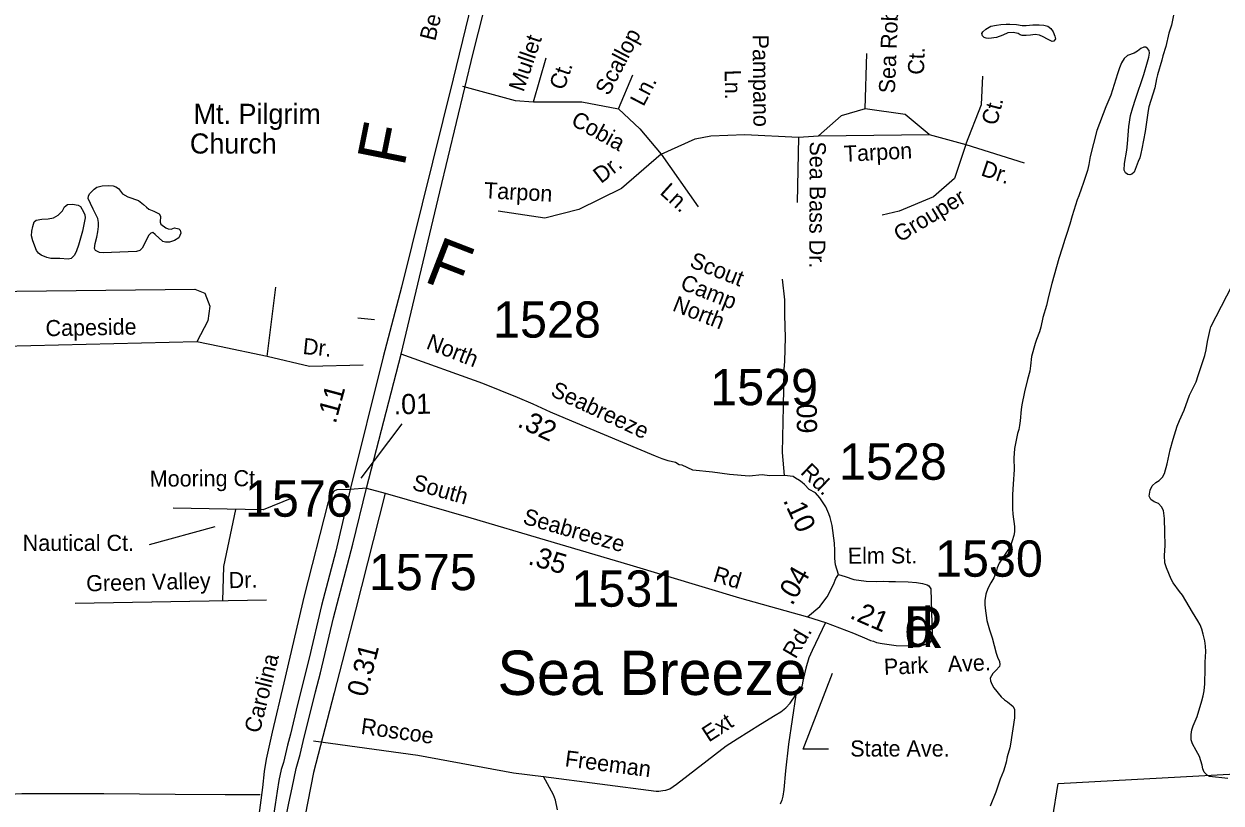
# Model space of a CAD drawing. Extents: x 1945482 to 2853149, y 66427 to 1015778.
# Drawn here: x 2332369 to 2337244, y 115103 to 118275 of the extents above; entities that cross this region are included whole.
import ezdxf

# ---------------------------------------------------------------- set-up
doc = ezdxf.new("R2010")
doc.units = 0
for name, color, linetype in [('Old_Level_10', 7, 'Continuous'), ('Old_Level_11', 7, 'Continuous'), ('Old_Level_17', 7, 'Continuous'), ('Old_Level_22', 7, 'Continuous'), ('Old_Level_28', 7, 'Continuous'), ('Old_Level_32', 7, 'Continuous'), ('Old_Level_35', 7, 'Continuous'), ('Old_Level_49', 7, 'Continuous'), ('Old_Level_6', 7, 'Continuous'), ('Old_Level_60', 7, 'Continuous'), ('Old_Level_61', 7, 'Continuous'), ('Old_Level_8', 7, 'Continuous'), ('Old_Level_9', 7, 'Continuous')]:
    doc.layers.add(name, color=color, linetype=linetype)

msp = doc.modelspace()

# ---------------------------------------------------------------- linework, layer by layer
at = {"layer": 'Old_Level_10'}
for points in [[(2332879.8, 116156.4), (2333147.9, 116228.6)], [(2335645.5, 115322.6), (2335542.3, 115322.6), (2335661, 115632.2)]]:
    msp.add_lwpolyline(points, dxfattribs=at)
at = {"layer": 'Old_Level_17'}
msp.add_lwpolyline([(2333908, 116647.3), (2333740.1, 116426.2)], dxfattribs=at)
at = {"layer": 'Old_Level_28'}
for points in [[(2334495.8, 119599.4), (2334421.6, 119293.2), (2334279.4, 118721.5), (2334116.1, 118051.9), (2333906.2, 117204.1), (2333831.6, 116919.4), (2333697, 116380.3)], [(2333904.3, 116930.5), (2334062.5, 117592.3), (2334197.7, 118156.9), (2334393.6, 118926.9), (2334470.6, 119251.2), (2334545.4, 119585.1)], [(2333764.2, 116385.2), (2333904.3, 116930.5)], [(2333697, 116380.3), (2333639, 116128.3), (2333580.6, 115908.2), (2333529.9, 115693), (2333482.3, 115503.9), (2333453.9, 115384.4), (2333442, 115338.6), (2333425.4, 115268.8), (2333416.2, 115239.6), (2333406.5, 115195), (2333400.2, 115151.5), (2333392.2, 115097.7), (2333382.4, 115035.1), (2333367.4, 114925.4), (2333361.2, 114853.2), (2333356.7, 114809.5), (2333353.5, 114763.8), (2333353.5, 114725.4), (2333353.2, 114617.1), (2333351.7, 114337.3), (2333344, 113951.5), (2333332.6, 113150.6)], [(2333361.7, 113152.1), (2333373.2, 113951.5), (2333379.3, 114337.3), (2333387, 114618.6), (2333389.4, 114666.8), (2333393.1, 114718.5), (2333397, 114759.8), (2333400.8, 114809.2), (2333405.4, 114849.2), (2333415.8, 114921.7), (2333430, 115015.2), (2333446.9, 115102.8), (2333460.7, 115165.8), (2333477.6, 115244.2), (2333493, 115301), (2333506.1, 115354), (2333556, 115556.2), (2333576, 115633.1), (2333629.7, 115857.5), (2333708.6, 116156.8), (2333764.2, 116385.2)]]:
    msp.add_lwpolyline(points, dxfattribs=at)
at = {"layer": 'Old_Level_32'}
for points in [[(2335466.3, 116436.9), (2335404.5, 116435.8), (2335375.2, 116439.3), (2335322.7, 116434.8), (2335241.7, 116440.8), (2335172.7, 116449.8), (2335093.2, 116458.8), (2335049.7, 116478.3), (2335037.7, 116479.8), (2335022.7, 116490.3), (2334992.7, 116496.5), (2334967.4, 116505.3), (2334940.4, 116516.1), (2334600.2, 116658.4), (2334513, 116694.4), (2334442.4, 116727.5), (2334379.2, 116754.6), (2334238, 116811.7), (2333904.3, 116930.5)], [(2335466.3, 116436.9), (2335457.4, 116530.1), (2335462.4, 116717.3), (2335464.9, 116869), (2335467.5, 116901.9)], [(2335686, 116034.2), (2335673.5, 116073.2), (2335670.5, 116098.7), (2335670.5, 116107.7), (2335671, 116131.8), (2335669.8, 116160.9), (2335660, 116233.8), (2335652.5, 116265.3), (2335646.5, 116280.3), (2335635, 116308.7), (2335610.5, 116345.9), (2335591.9, 116366.8), (2335566.5, 116380.4), (2335547.5, 116399.8), (2335538.5, 116408.5), (2335527.8, 116416.5), (2335510.5, 116426.5), (2335501.5, 116432.8), (2335466.3, 116436.9)], [(2333697, 116380.3), (2333643.2, 116378.2), (2333632.8, 116374.3), (2333627.7, 116369.3), (2333614.9, 116346.3), (2333605.9, 116323.7), (2333510.5, 115946.9), (2333426.7, 115592.6), (2333379.1, 115392.4), (2333354.7, 115282.5), (2333347.7, 115231.8), (2333339.7, 115166.9), (2333302.3, 114878.8), (2333288.4, 114770), (2333269.2, 114587.1), (2333248.2, 114392.7), (2333237.8, 114317.6), (2333230.5, 114271.5), (2333198.5, 114092.9), (2333113.8, 113765.3), (2333049.4, 113479.8)], [(2333764.2, 116385.2), (2333697, 116380.3)], [(2333764.2, 116385.2), (2333839.5, 116365.4)], [(2333839.5, 116365.4), (2333719.4, 115889.2), (2333632.1, 115552.3), (2333547.5, 115227.4), (2333502.2, 114991.8), (2333481.2, 114857.4), (2333463.8, 114752.7)], [(2333839.5, 116365.4), (2334188.9, 116263.9), (2334491.7, 116175.1), (2334836.8, 116072.5), (2335282.5, 115939.1), (2335559.3, 115862.1)], [(2335559.3, 115862.1), (2335610, 115903.6), (2335639.2, 115942.5), (2335665.2, 115993.2), (2335674.9, 116017.5), (2335686, 116034.2)], [(2335686, 116034.2), (2335713.3, 116025.7), (2335748.9, 116013.1), (2335799, 116006.1), (2335839.7, 116005), (2335870, 116006.5), (2335890.8, 116005), (2335917.6, 116005), (2335969.9, 116003.8), (2336003.7, 116001.5), (2336027.5, 115997), (2336047, 115991.5), (2336054.5, 115987.9), (2336062, 115975.6), (2336068, 115786.5), (2336059, 115755)], [(2335559.3, 115862.1), (2335633.7, 115838.8), (2335747, 115795.5), (2335801.3, 115772.3), (2335816.4, 115765.3), (2335828, 115761.8), (2335840.8, 115757.1), (2335864, 115753.5), (2335921, 115744.5), (2336020, 115743), (2336059, 115755)]]:
    msp.add_lwpolyline(points, dxfattribs=at)
at = {"layer": 'Old_Level_35'}
for p, q in [((2333728.6, 117078.7), (2333796.6, 117071.7)), ((2333188.5, 115138.7), (2333261.9, 115138.4)), ((2333261.9, 115138.4), (2333330.1, 115138.2))]:
    msp.add_line(p, q, dxfattribs=at)
for points in [[(2334155.4, 118021.9), (2334369, 117964.1), (2334444.1, 117958.3), (2334496, 118137.4)], [(2335795.1, 117929.4), (2335800.9, 118154.7)], [(2334444.1, 117958.3), (2334640.4, 117958.3), (2334790.5, 117929.4), (2334848.2, 118068.1)], [(2336205, 117785), (2336268.5, 117946.7), (2336274.3, 118062.3)], [(2334790.5, 117929.4), (2334877.1, 117848.5), (2334963.7, 117744.5), (2334802, 117605.9), (2334628.8, 117519.2), (2334490.3, 117484.5), (2334299.7, 117513.4)], [(2336054.9, 117825.4), (2335956.8, 117906.3), (2335795.1, 117929.4), (2335697, 117900.5), (2335604.6, 117819.6)], [(2334963.7, 117744.5), (2335102.3, 117808.1), (2335165.8, 117819.6), (2335304.3, 117825.4), (2335523.7, 117813.9), (2335604.6, 117819.6), (2336054.9, 117825.4), (2336205, 117785), (2336441.8, 117709.9)], [(2335523.7, 117813.9), (2335518, 117548.1)], [(2336205, 117785), (2336158.8, 117646.3), (2336072.2, 117571.2), (2335933.7, 117513.4), (2335864.4, 117496.1)], [(2334963.7, 117744.5), (2335113.8, 117530.8)], [(2333750.1, 116885.7), (2333532.1, 116880.9), (2333358.9, 116921.2), (2333395.2, 117203.4)], [(2335467.5, 116901.9), (2335470, 116998), (2335467.5, 117089.1), (2335467.5, 117152.3), (2335457.4, 117235.8)], [(2333358.9, 116921.2), (2333165.6, 116961.6), (2333073, 116981.7), (2332283.5, 116961.6), (2332239.2, 116977.7), (2332202.9, 117042.2), (2332219, 117122.8), (2332259.3, 117179.2), (2332339.9, 117187.3), (2333064.9, 117195.3), (2333105.2, 117179.2), (2333125.3, 117126.8), (2333117.3, 117066.4), (2333073, 116981.7)], [(2333459.6, 116344.2), (2333342.8, 116296.5), (2332976.3, 116304.5)], [(2333230.8, 116298.9), (2333181.7, 116066.7), (2333177.1, 115927.2)], [(2332577.5, 115917.6), (2333356.1, 115930)], [(2335633.7, 115838.8), (2335578.8, 115724.4), (2335565.2, 115694), (2335553.4, 115651.8), (2335542.1, 115606.1), (2335536.3, 115577.9), (2335524.8, 115555.5), (2335512.8, 115543.5)], [(2334484.1, 115210.8), (2334943, 115151.5), (2334954.8, 115151.6), (2334970.5, 115153.9), (2334983.2, 115156), (2334991.3, 115158.3), (2334999.1, 115161.6), (2335026.2, 115180.4), (2335228.8, 115336.7), (2335272.7, 115365), (2335367.8, 115423.9), (2335427.4, 115460.7), (2335451.5, 115474.8), (2335471.2, 115491), (2335489.2, 115509.5), (2335512.8, 115543.5)], [(2335512.8, 115543.5), (2335482.6, 115343.1), (2335470.1, 115235), (2335463, 115158.9), (2335459.1, 115130.8), (2335455.2, 115114.9), (2335448.9, 115098.9)], [(2333548.2, 115357), (2333973, 115297.6), (2334361.8, 115225.7), (2334484.1, 115210.8)], [(2334541.3, 115075.6), (2334532.9, 115115.3), (2334524.8, 115137.3), (2334484.1, 115210.8)], [(2331583.1, 115123.2), (2331600.1, 115119), (2331630.2, 115113.3), (2331656.4, 115107.7), (2331692.3, 115096), (2331726.5, 115086.2), (2331744.8, 115080.4), (2331758.6, 115078.6), (2331770.5, 115076.8), (2331788.5, 115079.2), (2331808.6, 115077.3), (2331886.6, 115088), (2332018.5, 115105.3), (2332166.3, 115126.9), (2332216.2, 115135.4), (2332282.1, 115138), (2332360, 115142.7), (2332490, 115142.3), (2332694.1, 115142.5), (2332984.1, 115139.5), (2333188.5, 115138.7)]]:
    msp.add_lwpolyline(points, dxfattribs=at)
at = {"layer": 'Old_Level_49'}
for points in [[(2336580.4, 115183.5), (2339245, 115328.5), (2339235.7, 115038.5), (2339203, 114594.1), (2339212.3, 114098.3), (2339032.1, 113648.2), (2338690.1, 112902.8), (2338514.1, 112259.1), (2338507.1, 112107.8), (2338005, 110729.2), (2337793.2, 110300.7), (2337339.2, 109147.1)], [(2334989.1, 113572), (2335533.7, 113689.2), (2336319, 114052.8), (2336557, 115038.5), (2336580.4, 115183.5)]]:
    msp.add_lwpolyline(points, dxfattribs=at)
at = {"layer": 'Old_Level_60'}
for points in [[(2336556.7, 118204.3), (2336537, 118212.8), (2336519, 118223.2), (2336505.2, 118229.8), (2336486.2, 118232.6), (2336467.5, 118229.5), (2336450.5, 118228.2), (2336433.5, 118228.5), (2336426.2, 118230.6), (2336418, 118236.4), (2336397.2, 118240), (2336375.5, 118238.5), (2336355, 118229.4), (2336330, 118220.6), (2336298.2, 118216.5), (2336287.2, 118216.9), (2336279, 118220.2), (2336272, 118226.6), (2336269.7, 118235.8), (2336273.5, 118243.6), (2336285.7, 118253.6), (2336306.7, 118265.9), (2336329, 118270.6), (2336347.7, 118273.3), (2336369, 118274.2), (2336384, 118274.1), (2336410.2, 118272.4), (2336434.2, 118269), (2336450.5, 118268.9), (2336477.2, 118271.1), (2336502.5, 118272), (2336522.2, 118270.2), (2336538.5, 118266.7), (2336550, 118256.4), (2336559.5, 118243.5), (2336566.5, 118225.3), (2336569.5, 118214.1), (2336563, 118204.6), (2336556.7, 118204.3)], [(2337051, 118317.6), (2337041.5, 118269.9), (2337031.7, 118237.7), (2337018.7, 118183.8), (2337006.2, 118145), (2337003.2, 118128.1), (2336985.2, 118068.3), (2336981, 118051.2), (2336974, 118015), (2336950.2, 117938.3), (2336947, 117922.4), (2336934.2, 117837.2), (2336921, 117766.6), (2336917.2, 117748.1), (2336912.5, 117729.9), (2336907, 117714.6), (2336890.2, 117672.3), (2336881.2, 117663.4), (2336872.5, 117660.8), (2336864.2, 117662.6), (2336854.7, 117669.5), (2336849.5, 117679.4), (2336850.7, 117707.6), (2336860.2, 117761), (2336863.5, 117787.6), (2336868.7, 117858.2), (2336875.7, 117903.1), (2336884.5, 117935.3), (2336895, 117969.5), (2336929, 118069.6), (2336945, 118121.5), (2336949.5, 118139.5), (2336952.5, 118155.9), (2336951, 118166.9), (2336945, 118175.6), (2336937.7, 118180), (2336929.2, 118180.3), (2336917.2, 118175.6), (2336903, 118164.9), (2336889.5, 118156.7), (2336863.2, 118146.4), (2336849.2, 118134.7), (2336838.5, 118117.1), (2336830.2, 118096.9), (2336821.5, 118072.4), (2336794.5, 117985.9), (2336774.5, 117937.6), (2336738.5, 117841), (2336711.5, 117735), (2336706, 117702.6), (2336700, 117678.2), (2336682, 117625), (2336675, 117607.2), (2336664.5, 117575), (2336658, 117559.1), (2336638.2, 117494.5), (2336628.7, 117460.6), (2336614.7, 117417.9), (2336607.2, 117397.8), (2336597, 117362.3), (2336583.7, 117320.8), (2336555, 117218.8), (2336541.2, 117165.8), (2336533, 117128.9), (2336517.5, 117080.6), (2336509.5, 117040.9), (2336504.2, 117022.4), (2336491.7, 116990.3), (2336486.5, 116974.7), (2336471.5, 116921.2), (2336468.2, 116883.6), (2336465.2, 116862.2), (2336455, 116828.1)], [(2332692, 117343.6), (2332676.5, 117344.4), (2332660.2, 117353.1), (2332656, 117360.8), (2332658.2, 117381.7), (2332665.5, 117406.8), (2332669.7, 117428.3), (2332672, 117450.1), (2332672.5, 117466.4), (2332670, 117482.9), (2332650, 117521.2), (2332639.5, 117544.8), (2332629.7, 117563.9), (2332631, 117573.5), (2332636, 117584), (2332654.7, 117602.9), (2332665, 117610.5), (2332687, 117615.9), (2332711.2, 117618), (2332732, 117615.9), (2332742.7, 117612.5), (2332753.5, 117605.6), (2332770.5, 117583.7), (2332791.2, 117571.5), (2332835, 117556.5), (2332856, 117539.9), (2332867.2, 117529.6), (2332878, 117521.2), (2332898, 117512.9), (2332919, 117501.7), (2332924.2, 117492.6), (2332923.5, 117468.7), (2332926.7, 117459.5), (2332946.2, 117444.7), (2332956.7, 117440.6), (2332968.5, 117440.1), (2332982, 117445.3), (2332999.5, 117440.7), (2333005.2, 117435.1), (2333007.2, 117424.1), (2332999.5, 117403.9), (2332981.5, 117393.6), (2332961.7, 117386.8), (2332945.5, 117386.2), (2332934.2, 117389.6), (2332902.5, 117418.6), (2332893, 117425.9), (2332885, 117424), (2332875.7, 117414), (2332864, 117387.8), (2332850.5, 117362.5), (2332840.2, 117352.9), (2332826.5, 117348.6), (2332692, 117343.6)], [(2332549.5, 117318.1), (2332515.5, 117320.3), (2332498.5, 117320), (2332478.7, 117320.9), (2332462.5, 117324.1), (2332438.7, 117334.4), (2332427.5, 117341.5), (2332419.5, 117352.9), (2332405, 117392.2), (2332399.7, 117412.3), (2332401.5, 117431.9), (2332405.2, 117449.9), (2332411, 117470.1), (2332418, 117476.8), (2332441.2, 117481), (2332467.7, 117482.3), (2332489.2, 117485.8), (2332508, 117496.5), (2332526.2, 117514.1), (2332534.2, 117530.5), (2332545.7, 117540.1), (2332567, 117542), (2332589.2, 117538), (2332599, 117531.6), (2332611.2, 117510.6), (2332616.5, 117498.6), (2332617.5, 117485.8), (2332607, 117432.2), (2332590.7, 117374.2), (2332583, 117351.5), (2332574.5, 117333.6), (2332560.7, 117320), (2332549.5, 117318.1)], [(2336455, 116828.1), (2336443, 116777), (2336432, 116725.1), (2336429.5, 116705.8), (2336426, 116658.9), (2336423.5, 116640.9), (2336420, 116624.1), (2336415.5, 116608.5), (2336406.7, 116567.2), (2336403.2, 116546.9), (2336400.5, 116507), (2336401.2, 116461.6), (2336397, 116401.8), (2336394.7, 116359.6), (2336394.5, 116341.5), (2336394.7, 116300.9), (2336396.5, 116279.8), (2336403.2, 116229.3), (2336402.5, 116207.8), (2336400, 116191.9), (2336386.5, 116149.7), (2336340.5, 116080.3), (2336332, 116061.3), (2336327.5, 116044.1), (2336318.7, 116019.6), (2336306.2, 116000), (2336294.2, 115976.5), (2336286, 115953.7), (2336281.5, 115928), (2336281.5, 115912.2), (2336282.7, 115896.6), (2336290, 115846.4), (2336301, 115809), (2336312, 115776.2), (2336328.2, 115713.9), (2336333.7, 115697.9), (2336341.2, 115679.7), (2336343.5, 115667.7), (2336341.7, 115659.7), (2336326.5, 115642.4), (2336315, 115631.4), (2336303.2, 115612.2), (2336304.5, 115601.1), (2336310.5, 115587), (2336318.5, 115572.8), (2336348.5, 115535.8), (2336361.5, 115523.6), (2336374, 115514.9), (2336397, 115496.6), (2336403, 115484.2), (2336402.7, 115449.9), (2336386.5, 115343), (2336383.2, 115328.2), (2336373.2, 115291.4), (2336369, 115270.2), (2336364, 115250.3), (2336358, 115232.9), (2336344, 115199.9), (2336327.2, 115147.7), (2336303.5, 115090.5)]]:
    msp.add_lwpolyline(points, dxfattribs=at)
at = {"layer": 'Old_Level_61'}
for points in [[(2336971, 116330), (2336958.2, 116339.5), (2336950.7, 116353.3), (2336954.7, 116377.7), (2336963.2, 116394.5), (2336978.5, 116407.8), (2336991.7, 116416.9), (2337006, 116429.7), (2337013.5, 116445.5), (2337024.5, 116484.3), (2337037.2, 116541.5), (2337048.5, 116585.4), (2337065.2, 116637.5), (2337074, 116660.6), (2337093, 116702.6), (2337116, 116764.5), (2337142, 116818.4), (2337151.2, 116843.3), (2337177.2, 116924.8), (2337183.2, 116948.4), (2337189.2, 116982.1), (2337199.5, 117031.7), (2337201.7, 117042.4), (2337355.2, 117339.6)], [(2337040.7, 116015.3), (2337022, 116061.3), (2337015.5, 116081.6), (2337013, 116111.3), (2337015.7, 116151.5), (2337015.5, 116206.1), (2337013.5, 116262), (2337009, 116294), (2337001, 116309.8), (2336988.5, 116323.1), (2336971, 116330)], [(2337271.5, 115203.9), (2337197.2, 115210.8), (2337187, 115216.4), (2337175.5, 115229.5), (2337170, 115242.1), (2337167.5, 115257.5), (2337155.5, 115292.2), (2337143.2, 115316.9), (2337127.5, 115344.4), (2337122.5, 115360.7), (2337121.5, 115382.8), (2337124.5, 115401.9), (2337130.5, 115418.2), (2337146, 115455.3), (2337166, 115518.9), (2337171, 115539.2), (2337174.7, 115559.5), (2337177.5, 115588.1), (2337179.5, 115651.6), (2337179.5, 115676.3), (2337182.2, 115720.8), (2337180.7, 115742.4), (2337177.2, 115764.2), (2337171.7, 115791.3), (2337165.2, 115811.2), (2337158.2, 115828.6), (2337149.2, 115844.6), (2337127, 115879.9), (2337087, 115949.8), (2337074.2, 115964.3), (2337049.5, 115999.6), (2337040.7, 116015.3)]]:
    msp.add_lwpolyline(points, dxfattribs=at)

# ---------------------------------------------------------------- texts
at = {"layer": 'Old_Level_10'}
for s, height, rotation, p in [('       Sea Robin ', 65.617, 87.6903, (2335908.6, 117821.2)), ('Mullet', 65.62, 71.0954, (2334403, 117995.3)), ('Scallop ', 65.62, 62.3605, (2334749.9, 117979.5)), ('Pampano ', 65.62, 270.543, (2335336, 118231.6)), ('Ct.', 65.62, 87.6903, (2336033.4, 118067.4)), ('Ct.', 65.62, 71.0954, (2334568.2, 118002.3)), ('Ln.', 65.62, 270.543, (2335222.6, 118088.5)), ('Ln.', 65.62, 62.3605, (2334891.7, 117936)), ('Ct.', 65.62, 75.8036, (2336330.5, 117859.1)), ('Cobia', 65.62, 330.9277, (2334592.2, 117866.8)), ('Sea Bass Dr.', 65.617, 269.7375, (2335568.9, 117797)), ('Tarpon', 65.62, 2.9441, (2335709.5, 117713.7)), ('Dr.', 65.62, 37.5114, (2334718.7, 117623.2)), ('Dr.', 65.62, 341.3601, (2336262.3, 117659.6)), ('Tarpon', 65.62, 356.939, (2334241.3, 117566)), ('Ln.', 65.62, 317.7098, (2334955, 117585.6)), ('Grouper', 65.62, 31.3983, (2335936.1, 117384)), ('Capeside', 65.62, 1.0765, (2332457.2, 117003.7)), ('Dr.', 65.62, 354.1046, (2333502.1, 116931.9)), ('Mooring Ct.', 65.617, 0.2364, (2332881.1, 116391.4)), ('Green Valley   Dr.', 65.617, 1.2717, (2332622.9, 115965)), ('Rd.', 65.62, 59.5424, (2335511.2, 115686.9)), ('Park', 65.62, 2.5456, (2335872.3, 115624.9)), ('Ave.', 65.62, 2.5456, (2336132.1, 115636.4)), ('Roscoe', 65.62, 351.9618, (2333738.2, 115385.3)), ('Ext', 65.62, 32.854, (2335157.4, 115349.2)), ('Freeman', 65.62, 352.6314, (2334569.3, 115253.3))]:
    msp.add_text(s, height=height, rotation=rotation, dxfattribs=at).set_placement(p)
for s, height, p in [('Nautical Ct.', 65.617, (2332363.6, 116129.9)), ('State Ave.', 65.62, (2335733.7, 115292.7))]:
    msp.add_text(s, height=height, dxfattribs=at).set_placement(p)
at = {"layer": 'Old_Level_11'}
for s, rotation, p in [('Scout', 338.4827, (2335075.3, 117287.5)), ('Camp', 338.4827, (2335037.4, 117197.5)), ('North', 338.4827, (2335005.7, 117109.2)), ('North', 338.4827, (2334003, 116954.9)), ('Seabreeze', 334.8956, (2334509.6, 116763.4)), ('Rd.', 316.2553, (2335527.3, 116446)), ('South', 344.0152, (2333945.8, 116380.8)), ('Seabreeze', 343.8743, (2334396.9, 116241.5)), ('Elm St.', 0.3115, (2335723.8, 116077.7)), ('Rd', 343.3376, (2335170.9, 116006.6))]:
    msp.add_text(s, height=65.62, rotation=rotation, dxfattribs=at).set_placement(p)
at = {"layer": 'Old_Level_17'}
for s, rotation, p in [('.11', 74.9291, (2333638.2, 116644.7)), ('.01', 1.1578, (2333875, 116685.5)), ('.09', 270.8711, (2335514.8, 116759.6)), ('.32', 334.8524, (2334374.3, 116637.5)), ('.10', 294.6407, (2335459.1, 116336.1)), ('.35', 343.4462, (2334417.9, 116076.8)), ('.04', 60.3472, (2335497.2, 115903.7)), ('.21', 336.7959, (2335727.8, 115857.3)), ('0.31', 75.4825, (2333762.3, 115531.5))]:
    msp.add_text(s, height=82.02, rotation=rotation, dxfattribs=at).set_placement(p)
at = {"layer": 'Old_Level_22'}
for s, height, p in [('Mt. Pilgrim', 82.021, (2333059.7, 117868.1)), ('Church', 82.02, (2333044.5, 117747.5))]:
    msp.add_text(s, height=height, dxfattribs=at).set_placement(p)
for rotation, p in [(78.6999, (2333917.3, 117689.5)), (338.8429, (2333992, 117228.6))]:
    msp.add_text('F', height=196.8, rotation=rotation, dxfattribs=at).set_placement(p)
at = {"layer": 'Old_Level_6'}
for s, rotation, p in [('Beach', 76.0127, (2334043, 118203)), ('Carolina', 76.0512, (2333328.6, 115384.6))]:
    msp.add_text(s, height=65.62, rotation=rotation, dxfattribs=at).set_placement(p)
at = {"layer": 'Old_Level_8'}
for s, p in [('1528', (2334279.3, 116998.1)), ('1529', (2335163.6, 116723.1)), ('1528', (2335688, 116419.5)), ('1576', (2333268.8, 116269.1)), ('1530', (2336079.1, 116024.8)), ('1575', (2333773.3, 115970.1)), ('1531', (2334598.3, 115902.7))]:
    msp.add_text(s, height=147.64, dxfattribs=at).set_placement(p)
at = {"layer": 'Old_Level_9'}
for s, height, p in [('d', 160.8, (2335953.7, 115738.9)), ('R', 170.6, (2335950.2, 115734)), ('Sea Breeze', 180.45, (2334297, 115543.4))]:
    msp.add_text(s, height=height, dxfattribs=at).set_placement(p)

doc.saveas('drawing.dxf')
